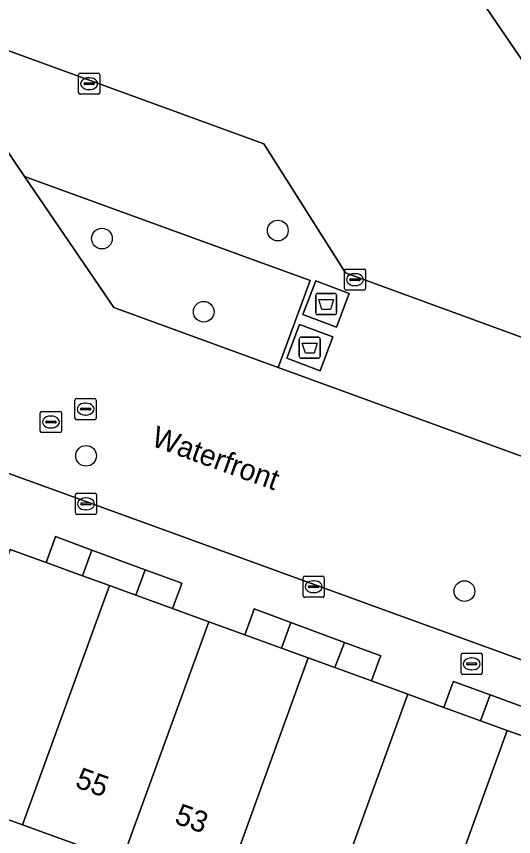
# Model space of a CAD drawing. Extents: x 155275 to 156265, y 382654 to 383635.
# Drawn here: x 156177.59 to 156201.07, y 383146.63 to 383185.34 of the extents above; entities that cross this region are included whole.
import ezdxf

# ---------------------------------------------------------------- set-up
doc = ezdxf.new("R2010")
doc.units = 0
for name, color, linetype in [('IMGEO_Afval_apart_plaats', 7, 'Continuous'), ('IMGEO_Boom', 7, 'Continuous'), ('IMGEO_Brandkraan', 7, 'Continuous'), ('IMGEO_Erf', 7, 'Continuous'), ('IMGEO_Groenvoorziening', 7, 'Continuous'), ('IMGEO_Haag', 7, 'Continuous'), ('IMGEO_Kolk', 7, 'Continuous'), ('IMGEO_Openbare_ruimte_label', 7, 'Continuous'), ('IMGEO_Pand', 7, 'Continuous'), ('IMGEO_Pand_nummerreeks', 7, 'Continuous'), ('IMGEO_Parkeervlak_open', 7, 'Continuous'), ('IMGEO_Rijbaan_lokaal_open', 7, 'Continuous'), ('IMGEO_Rioolput', 7, 'Continuous'), ('IMGEO_Voetpad_gesloten', 7, 'Continuous'), ('IMGEO_Voetpad_op_trap', 7, 'Continuous'), ('IMGEO_Voetpad_open', 7, 'Continuous')]:
    doc.layers.add(name, color=color, linetype=linetype)

msp = doc.modelspace()

# ---------------------------------------------------------------- linework, layer by layer
at = {"layer": 'IMGEO_Afval_apart_plaats'}
for p, q in [((156191.724, 383171.367), (156191.724, 383172.167)), ((156191.724, 383172.167), (156191.724, 383171.367)), ((156191.824, 383172.267), (156192.614, 383172.267)), ((156192.614, 383172.267), (156191.824, 383172.267)), ((156192.714, 383172.167), (156192.714, 383171.367)), ((156192.714, 383171.367), (156192.714, 383172.167)), ((156192.614, 383171.267), (156191.824, 383171.267)), ((156191.824, 383171.267), (156192.614, 383171.267)), ((156191.049, 383170.21), (156191.839, 383170.21)), ((156191.839, 383170.21), (156191.049, 383170.21)), ((156190.949, 383169.31), (156190.949, 383170.11)), ((156190.949, 383170.11), (156190.949, 383169.31)), ((156191.939, 383170.11), (156191.939, 383169.31)), ((156191.939, 383169.31), (156191.939, 383170.11)), ((156191.839, 383169.21), (156191.049, 383169.21)), ((156191.049, 383169.21), (156191.839, 383169.21))]:
    msp.add_line(p, q, dxfattribs=at)
for points in [[(156191.867, 383171.981), (156192.571, 383171.981), (156192.422, 383171.511), (156192.016, 383171.511), (156191.867, 383171.981)], [(156191.092, 383169.924), (156191.796, 383169.924), (156191.647, 383169.454), (156191.241, 383169.454), (156191.092, 383169.924)]]:
    msp.add_lwpolyline(points, dxfattribs=at)
for centre, start, end in [((156191.824, 383172.167), 90, 180), ((156191.824, 383172.167), 90, 180), ((156192.614, 383172.167), 0, 90), ((156192.614, 383172.167), 360, 90), ((156191.824, 383171.367), 180, 270), ((156191.824, 383171.367), 180, 270), ((156192.614, 383171.367), 270, 0), ((156192.614, 383171.367), 270, 0), ((156191.049, 383170.11), 90, 180), ((156191.049, 383170.11), 90, 180), ((156191.839, 383170.11), 0, 90), ((156191.839, 383170.11), 360, 90), ((156191.049, 383169.31), 180, 270), ((156191.049, 383169.31), 180, 270), ((156191.839, 383169.31), 270, 0), ((156191.839, 383169.31), 270, 0)]:
    msp.add_arc(centre, 0.1, start, end, dxfattribs=at)
at = {"layer": 'IMGEO_Boom'}
for centre in [(156189.935, 383175.238), (156181.63, 383174.858), (156186.436, 383171.405), (156180.88, 383164.604), (156198.752, 383158.221)]:
    msp.add_circle(centre, 0.489, dxfattribs=at)
at = {"layer": 'IMGEO_Brandkraan'}
for p, q in [((156198.593, 383154.361), (156198.593, 383155.213)), ((156198.668, 383155.287), (156199.52, 383155.287)), ((156199.081, 383155.067), (156199.106, 383155.067)), ((156199.594, 383155.213), (156199.594, 383154.361)), ((156198.852, 383154.781), (156198.852, 383154.793)), ((156199.29, 383154.744), (156198.892, 383154.744)), ((156198.895, 383154.83), (156199.293, 383154.83)), ((156199.336, 383154.793), (156199.336, 383154.781)), ((156199.52, 383154.287), (156198.668, 383154.287)), ((156199.104, 383154.507), (156199.079, 383154.507))]:
    msp.add_line(p, q, dxfattribs=at)
for points in [[(156198.593, 383154.361), (156198.593, 383155.213)], [(156198.668, 383155.287), (156199.52, 383155.287)], [(156199.594, 383155.213), (156199.594, 383154.361)], [(156199.52, 383154.287), (156198.668, 383154.287)]]:
    msp.add_lwpolyline(points, dxfattribs=at)
for centre, radius, start, end in [((156198.67, 383155.211), 0.0765, 91.552, 178.448), ((156198.67, 383155.211), 0.0765, 91.552, 178.448), ((156199.518, 383155.211), 0.0765, 1.552, 88.448), ((156199.518, 383155.211), 0.0765, 1.552, 88.448), ((156198.892, 383154.79), 0.0403, 85.8775, 175.7526), ((156198.889, 383154.78), 0.0366, 178.938, 274.7102), ((156199.293, 383154.787), 0.043, 264.8664, 352.4533), ((156199.297, 383154.792), 0.0386, 1.7309, 96.639), ((156198.67, 383154.363), 0.0765, 181.552, 268.448), ((156198.67, 383154.363), 0.0765, 181.552, 268.448), ((156199.518, 383154.363), 0.0765, 271.552, 358.448), ((156199.518, 383154.363), 0.0765, 271.552, 358.448)]:
    msp.add_arc(centre, radius, start, end, dxfattribs=at)
for centre, major_axis, ratio, start_param, end_param in [((156199.08, 383154.787), (-0.387, 0.002), 0.722429, 4.712389, 7.853982), ((156199.105, 383154.787), (-0.39, 0.002), 0.717154, 1.570796, 4.712389)]:
    msp.add_ellipse(centre, major_axis=major_axis, ratio=ratio, start_param=start_param, end_param=end_param, dxfattribs=at)
at = {"layer": 'IMGEO_Erf'}
msp.add_lwpolyline([(156208.89, 383130.865), (156210.509, 383135.329), (156206.073, 383136.941), (156201.365, 383138.652), (156196.67, 383140.359), (156191.973, 383142.067), (156187.268, 383143.777), (156182.572, 383145.484), (156177.88, 383147.189), (156173.185, 383148.896), (156168.48, 383150.606), (156163.774, 383152.317), (156159.081, 383154.023), (156154.377, 383155.733), (156149.667, 383157.445), (156144.973, 383159.151), (156140.284, 383160.856), (156135.821, 383162.478), (156134.197, 383158.019)], close=True, dxfattribs=at)
at = {"layer": 'IMGEO_Groenvoorziening'}
msp.add_lwpolyline([(156177.975, 383177.794), (156182.185, 383171.604), (156189.951, 383168.77), (156191.47, 383172.877)], close=True, dxfattribs=at)
at = {"layer": 'IMGEO_Haag'}
msp.add_lwpolyline([(156191.47, 383172.877), (156177.975, 383177.794), (156182.185, 383171.604), (156189.951, 383168.77)], close=True, dxfattribs=at)
at = {"layer": 'IMGEO_Kolk'}
for p, q in [((156180.523, 383181.74), (156180.523, 383182.592)), ((156180.598, 383182.666), (156181.45, 383182.666)), ((156181.524, 383182.592), (156181.524, 383181.74)), ((156180.782, 383182.16), (156180.782, 383182.172)), ((156180.825, 383182.209), (156181.223, 383182.209)), ((156181.011, 383182.446), (156181.036, 383182.446)), ((156181.266, 383182.172), (156181.266, 383182.16)), ((156181.22, 383182.123), (156180.822, 383182.123)), ((156181.034, 383181.886), (156181.009, 383181.886)), ((156181.45, 383181.666), (156180.598, 383181.666)), ((156193.08, 383172.494), (156193.08, 383173.346)), ((156193.155, 383173.42), (156194.007, 383173.42)), ((156194.081, 383173.346), (156194.081, 383172.494)), ((156193.339, 383172.914), (156193.339, 383172.926)), ((156193.777, 383172.877), (156193.379, 383172.877)), ((156193.382, 383172.963), (156193.78, 383172.963)), ((156193.568, 383173.2), (156193.593, 383173.2)), ((156193.823, 383172.926), (156193.823, 383172.914)), ((156193.591, 383172.64), (156193.566, 383172.64)), ((156194.007, 383172.42), (156193.155, 383172.42)), ((156180.449, 383162.836), (156181.301, 383162.836)), ((156180.374, 383161.91), (156180.374, 383162.762)), ((156180.862, 383162.616), (156180.887, 383162.616)), ((156181.375, 383162.762), (156181.375, 383161.91)), ((156180.633, 383162.33), (156180.633, 383162.342)), ((156181.071, 383162.293), (156180.673, 383162.293)), ((156180.676, 383162.379), (156181.074, 383162.379)), ((156180.885, 383162.056), (156180.86, 383162.056)), ((156181.117, 383162.342), (156181.117, 383162.33)), ((156181.301, 383161.836), (156180.449, 383161.836)), ((156191.205, 383158.927), (156192.057, 383158.927)), ((156191.13, 383158.001), (156191.13, 383158.853)), ((156191.618, 383158.707), (156191.643, 383158.707)), ((156192.131, 383158.853), (156192.131, 383158.001)), ((156191.389, 383158.421), (156191.389, 383158.433)), ((156191.827, 383158.384), (156191.429, 383158.384)), ((156191.432, 383158.47), (156191.83, 383158.47)), ((156191.641, 383158.147), (156191.616, 383158.147)), ((156191.873, 383158.433), (156191.873, 383158.421)), ((156192.057, 383157.927), (156191.205, 383157.927))]:
    msp.add_line(p, q, dxfattribs=at)
for points in [[(156180.523, 383181.74), (156180.523, 383182.592)], [(156180.598, 383182.666), (156181.45, 383182.666)], [(156181.524, 383182.592), (156181.524, 383181.74)], [(156181.45, 383181.666), (156180.598, 383181.666)], [(156193.08, 383172.494), (156193.08, 383173.346)], [(156193.155, 383173.42), (156194.007, 383173.42)], [(156194.081, 383173.346), (156194.081, 383172.494)], [(156194.007, 383172.42), (156193.155, 383172.42)], [(156180.449, 383162.836), (156181.301, 383162.836)], [(156180.374, 383161.91), (156180.374, 383162.762)], [(156181.375, 383162.762), (156181.375, 383161.91)], [(156181.301, 383161.836), (156180.449, 383161.836)], [(156191.205, 383158.927), (156192.057, 383158.927)], [(156191.13, 383158.001), (156191.13, 383158.853)], [(156192.131, 383158.853), (156192.131, 383158.001)], [(156192.057, 383157.927), (156191.205, 383157.927)]]:
    msp.add_lwpolyline(points, dxfattribs=at)
for centre, radius, start, end in [((156180.6, 383182.59), 0.0765, 91.552, 178.448), ((156180.6, 383182.59), 0.0765, 91.552, 178.448), ((156181.448, 383182.59), 0.0765, 1.552, 88.448), ((156181.448, 383182.59), 0.0765, 1.552, 88.448), ((156180.822, 383182.169), 0.0403, 85.8775, 175.7526), ((156180.819, 383182.159), 0.0366, 178.938, 274.7102), ((156181.223, 383182.166), 0.043, 264.8664, 352.4533), ((156181.227, 383182.171), 0.0386, 1.7309, 96.639), ((156180.6, 383181.742), 0.0765, 181.552, 268.448), ((156180.6, 383181.742), 0.0765, 181.552, 268.448), ((156181.448, 383181.742), 0.0765, 271.552, 358.448), ((156181.448, 383181.742), 0.0765, 271.552, 358.448), ((156193.157, 383173.344), 0.0765, 91.552, 178.448), ((156193.157, 383173.344), 0.0765, 91.552, 178.448), ((156194.005, 383173.344), 0.0765, 1.552, 88.448), ((156194.005, 383173.344), 0.0765, 1.552, 88.448), ((156193.379, 383172.923), 0.0403, 85.8775, 175.7526), ((156193.376, 383172.913), 0.0366, 178.938, 274.7102), ((156193.78, 383172.92), 0.043, 264.8664, 352.4533), ((156193.784, 383172.925), 0.0386, 1.7309, 96.639), ((156193.157, 383172.496), 0.0765, 181.552, 268.448), ((156193.157, 383172.496), 0.0765, 181.552, 268.448), ((156194.005, 383172.496), 0.0765, 271.552, 358.448), ((156194.005, 383172.496), 0.0765, 271.552, 358.448), ((156180.451, 383162.76), 0.0765, 91.552, 178.448), ((156180.451, 383162.76), 0.0765, 91.552, 178.448), ((156181.299, 383162.76), 0.0765, 1.552, 88.448), ((156181.299, 383162.76), 0.0765, 1.552, 88.448), ((156180.673, 383162.339), 0.0403, 85.8775, 175.7526), ((156180.67, 383162.329), 0.0366, 178.938, 274.7102), ((156181.074, 383162.336), 0.043, 264.8664, 352.4533), ((156181.078, 383162.341), 0.0386, 1.7309, 96.639), ((156180.451, 383161.912), 0.0765, 181.552, 268.448), ((156180.451, 383161.912), 0.0765, 181.552, 268.448), ((156181.299, 383161.912), 0.0765, 271.552, 358.448), ((156181.299, 383161.912), 0.0765, 271.552, 358.448), ((156191.207, 383158.851), 0.0765, 91.552, 178.448), ((156191.207, 383158.851), 0.0765, 91.552, 178.448), ((156192.055, 383158.851), 0.0765, 1.552, 88.448), ((156192.055, 383158.851), 0.0765, 1.552, 88.448), ((156191.429, 383158.43), 0.0403, 85.8775, 175.7526), ((156191.426, 383158.42), 0.0366, 178.938, 274.7102), ((156191.83, 383158.427), 0.043, 264.8664, 352.4533), ((156191.834, 383158.432), 0.0386, 1.7309, 96.639), ((156191.207, 383158.003), 0.0765, 181.552, 268.448), ((156191.207, 383158.003), 0.0765, 181.552, 268.448), ((156192.055, 383158.003), 0.0765, 271.552, 358.448), ((156192.055, 383158.003), 0.0765, 271.552, 358.448)]:
    msp.add_arc(centre, radius, start, end, dxfattribs=at)
for centre, major_axis, ratio, start_param, end_param in [((156181.01, 383182.166), (-0.387, 0.002), 0.722429, 4.712389, 7.853982), ((156181.035, 383182.166), (-0.39, 0.002), 0.717154, 1.570796, 4.712389), ((156193.567, 383172.92), (-0.387, 0.002), 0.722429, 4.712389, 7.853982), ((156193.592, 383172.92), (-0.39, 0.002), 0.717154, 1.570796, 4.712389), ((156180.861, 383162.336), (-0.387, 0.002), 0.722429, 4.712389, 7.853982), ((156180.886, 383162.336), (-0.39, 0.002), 0.717154, 1.570796, 4.712389), ((156191.617, 383158.427), (-0.387, 0.002), 0.722429, 4.712389, 7.853982), ((156191.642, 383158.427), (-0.39, 0.002), 0.717154, 1.570796, 4.712389)]:
    msp.add_ellipse(centre, major_axis=major_axis, ratio=ratio, start_param=start_param, end_param=end_param, dxfattribs=at)
at = {"layer": 'IMGEO_Pand'}
for points in [[(156181.984, 383158.479), (156180.704, 383158.944), (156178.99, 383159.568), (156177.289, 383160.186), (156173.185, 383148.896), (156177.88, 383147.189)], [(156181.984, 383158.479), (156177.88, 383147.189), (156182.572, 383145.484), (156186.675, 383156.773), (156184.968, 383157.394), (156183.227, 383158.027)], [(156191.371, 383155.066), (156190.107, 383155.525), (156188.371, 383156.157), (156186.675, 383156.773), (156182.572, 383145.484), (156187.268, 383143.777)], [(156191.371, 383155.066), (156187.268, 383143.777), (156191.973, 383142.067), (156196.076, 383153.355), (156194.358, 383153.98), (156192.628, 383154.609)], [(156200.773, 383151.648), (156199.516, 383152.105), (156197.785, 383152.734), (156196.076, 383153.355), (156191.973, 383142.067), (156196.67, 383140.359)], [(156200.773, 383151.648), (156196.67, 383140.359), (156201.365, 383138.652), (156205.468, 383149.94), (156203.757, 383150.563), (156202.014, 383151.196)]]:
    msp.add_lwpolyline(points, close=True, dxfattribs=at)
at = {"layer": 'IMGEO_Parkeervlak_open'}
for points in [[(156197.005, 383199.194), (156192.657, 383196.197), (156206.045, 383176.584), (156223.531, 383170.262), (156218.523, 383177.698), (156209.486, 383180.966), (156204.882, 383187.644)], [(156193.135, 383173.242), (156189.276, 383179.323), (156172.894, 383185.299), (156177.975, 383177.794), (156191.47, 383172.877), (156189.951, 383168.77), (156208.558, 383161.988), (156210.341, 383166.954)], [(156192.706, 383170.67), (156191.125, 383171.272), (156191.732, 383172.864), (156193.313, 383172.262)], [(156191.93, 383168.618), (156190.36, 383169.207), (156190.957, 383170.801), (156192.528, 383170.213)]]:
    msp.add_lwpolyline(points, close=True, dxfattribs=at)
at = {"layer": 'IMGEO_Rijbaan_lokaal_open'}
for points in [[(156204.033, 383205.238), (156185.499, 383192.475), (156181.178, 383198.778), (156162.764, 383186.229), (156123.046, 383179.545), (156122.533, 383182.684), (156120.763, 383193.233), (156116.725, 383192.583), (156111.188, 383183.073), (156135.964, 383174.027), (156137.485, 383178.2), (156178.139, 383163.436), (156217.035, 383149.311), (156228.866, 383168.866)], [(156192.657, 383196.197), (156197.005, 383199.194), (156204.882, 383187.644), (156214.008, 383184.295), (156218.523, 383177.698), (156223.531, 383170.262), (156206.045, 383176.584)], [(156172.894, 383185.299), (156189.276, 383179.323), (156193.135, 383173.242), (156210.341, 383166.954), (156218.948, 383163.843), (156216.154, 383159.225), (156208.558, 383161.988), (156189.951, 383168.77), (156182.185, 383171.604), (156177.975, 383177.794)]]:
    msp.add_lwpolyline(points, close=True, dxfattribs=at)
at = {"layer": 'IMGEO_Rioolput'}
for p, q in [((156180.355, 383166.385), (156180.355, 383167.237)), ((156180.43, 383167.311), (156181.282, 383167.311)), ((156180.843, 383167.091), (156180.868, 383167.091)), ((156181.356, 383167.237), (156181.356, 383166.385)), ((156178.793, 383166.701), (156179.645, 383166.701)), ((156180.614, 383166.805), (156180.614, 383166.817)), ((156181.052, 383166.768), (156180.654, 383166.768)), ((156180.657, 383166.854), (156181.055, 383166.854)), ((156181.098, 383166.817), (156181.098, 383166.805)), ((156178.718, 383165.775), (156178.718, 383166.627)), ((156179.206, 383166.481), (156179.231, 383166.481)), ((156179.719, 383166.627), (156179.719, 383165.775)), ((156181.282, 383166.311), (156180.43, 383166.311)), ((156180.866, 383166.531), (156180.841, 383166.531)), ((156178.977, 383166.195), (156178.977, 383166.207)), ((156179.415, 383166.158), (156179.017, 383166.158)), ((156179.02, 383166.244), (156179.418, 383166.244)), ((156179.229, 383165.921), (156179.204, 383165.921)), ((156179.461, 383166.207), (156179.461, 383166.195)), ((156179.645, 383165.701), (156178.793, 383165.701))]:
    msp.add_line(p, q, dxfattribs=at)
for points in [[(156180.355, 383166.385), (156180.355, 383167.237)], [(156180.43, 383167.311), (156181.282, 383167.311)], [(156181.356, 383167.237), (156181.356, 383166.385)], [(156178.793, 383166.701), (156179.645, 383166.701)], [(156178.718, 383165.775), (156178.718, 383166.627)], [(156179.719, 383166.627), (156179.719, 383165.775)], [(156181.282, 383166.311), (156180.43, 383166.311)], [(156179.645, 383165.701), (156178.793, 383165.701)]]:
    msp.add_lwpolyline(points, dxfattribs=at)
for centre, radius, start, end in [((156180.432, 383167.235), 0.0765, 91.552, 178.448), ((156180.432, 383167.235), 0.0765, 91.552, 178.448), ((156181.28, 383167.235), 0.0765, 1.552, 88.448), ((156181.28, 383167.235), 0.0765, 1.552, 88.448), ((156178.795, 383166.625), 0.0765, 91.552, 178.448), ((156178.795, 383166.625), 0.0765, 91.552, 178.448), ((156179.643, 383166.625), 0.0765, 1.552, 88.448), ((156179.643, 383166.625), 0.0765, 1.552, 88.448), ((156180.654, 383166.814), 0.0403, 85.8775, 175.7526), ((156180.651, 383166.804), 0.0366, 178.938, 274.7102), ((156181.055, 383166.811), 0.043, 264.8664, 352.4533), ((156181.059, 383166.816), 0.0386, 1.7309, 96.639), ((156180.432, 383166.387), 0.0765, 181.552, 268.448), ((156180.432, 383166.387), 0.0765, 181.552, 268.448), ((156181.28, 383166.387), 0.0765, 271.552, 358.448), ((156181.28, 383166.387), 0.0765, 271.552, 358.448), ((156179.017, 383166.204), 0.0403, 85.8775, 175.7526), ((156179.014, 383166.194), 0.0366, 178.938, 274.7102), ((156179.418, 383166.201), 0.043, 264.8664, 352.4533), ((156179.422, 383166.206), 0.0386, 1.7309, 96.639), ((156178.795, 383165.777), 0.0765, 181.552, 268.448), ((156178.795, 383165.777), 0.0765, 181.552, 268.448), ((156179.643, 383165.777), 0.0765, 271.552, 358.448), ((156179.643, 383165.777), 0.0765, 271.552, 358.448)]:
    msp.add_arc(centre, radius, start, end, dxfattribs=at)
for centre, major_axis, ratio, start_param, end_param in [((156180.842, 383166.811), (-0.387, 0.002), 0.722429, 4.712389, 7.853982), ((156180.867, 383166.811), (-0.39, 0.002), 0.717154, 1.570796, 4.712389), ((156179.205, 383166.201), (-0.387, 0.002), 0.722429, 4.712389, 7.853982), ((156179.23, 383166.201), (-0.39, 0.002), 0.717154, 1.570796, 4.712389)]:
    msp.add_ellipse(centre, major_axis=major_axis, ratio=ratio, start_param=start_param, end_param=end_param, dxfattribs=at)
at = {"layer": 'IMGEO_Voetpad_gesloten'}
for points in [[(156193.313, 383172.262), (156191.732, 383172.864), (156191.125, 383171.272), (156192.706, 383170.67)], [(156192.528, 383170.213), (156190.957, 383170.801), (156190.36, 383169.207), (156191.93, 383168.618)]]:
    msp.add_lwpolyline(points, close=True, dxfattribs=at)
at = {"layer": 'IMGEO_Voetpad_op_trap'}
for points in [[(156181.152, 383160.16), (156179.441, 383160.791), (156179.371, 383160.603), (156178.99, 383159.568), (156180.704, 383158.944)], [(156185.34, 383158.403), (156185.409, 383158.591), (156183.67, 383159.232), (156183.227, 383158.027), (156184.968, 383157.394)], [(156190.556, 383156.737), (156188.823, 383157.378), (156188.753, 383157.191), (156188.371, 383156.157), (156190.107, 383155.525)], [(156194.728, 383154.98), (156194.798, 383155.167), (156193.081, 383155.802), (156192.628, 383154.609), (156194.358, 383153.98)], [(156199.96, 383153.319), (156198.23, 383153.951), (156198.161, 383153.763), (156197.785, 383152.734), (156199.516, 383152.105)]]:
    msp.add_lwpolyline(points, close=True, dxfattribs=at)
at = {"layer": 'IMGEO_Voetpad_open'}
for points in [[(156217.035, 383149.311), (156178.139, 383163.436), (156137.485, 383178.2), (156135.964, 383174.027), (156111.188, 383183.073), (156116.725, 383192.583)], [(156177.289, 383160.186), (156178.99, 383159.568), (156179.371, 383160.603), (156179.441, 383160.791), (156181.152, 383160.16), (156183.67, 383159.232), (156185.409, 383158.591), (156185.34, 383158.403), (156184.968, 383157.394), (156186.675, 383156.773), (156188.371, 383156.157), (156188.753, 383157.191), (156188.823, 383157.378), (156190.556, 383156.737), (156193.081, 383155.802), (156194.798, 383155.167), (156194.728, 383154.98), (156194.358, 383153.98), (156196.076, 383153.355), (156197.785, 383152.734), (156198.161, 383153.763), (156198.23, 383153.951), (156199.96, 383153.319), (156202.455, 383152.408)]]:
    msp.add_lwpolyline(points, dxfattribs=at)
for points in [[(156183.67, 383159.232), (156181.152, 383160.16), (156180.704, 383158.944), (156181.984, 383158.479), (156183.227, 383158.027)], [(156193.081, 383155.802), (156190.556, 383156.737), (156190.107, 383155.525), (156191.371, 383155.066), (156192.628, 383154.609)], [(156202.455, 383152.408), (156199.96, 383153.319), (156199.516, 383152.105), (156200.773, 383151.648), (156202.014, 383151.196)]]:
    msp.add_lwpolyline(points, close=True, dxfattribs=at)

# ---------------------------------------------------------------- texts
at = {"layer": 'IMGEO_Openbare_ruimte_label'}
msp.add_text('Waterfront', height=1, rotation=340.0071, dxfattribs=at).set_placement((156183.905, 383165.101))
at = {"layer": 'IMGEO_Pand_nummerreeks'}
for s, p in [('55', (156180.313, 383148.986)), ('53', (156185.007, 383147.28))]:
    msp.add_text(s, height=1, rotation=340.0236, dxfattribs=at).set_placement(p)

doc.saveas('drawing.dxf')
